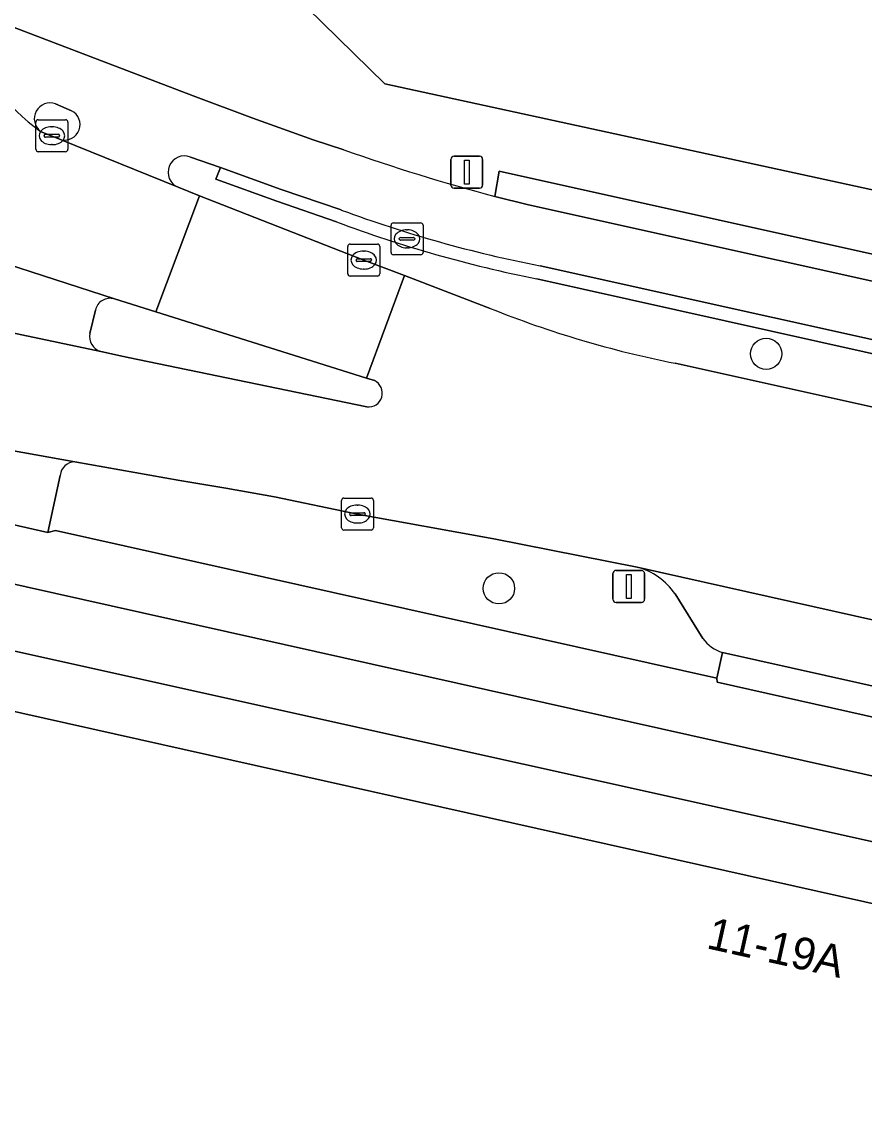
# Model space of a CAD drawing. Extents: x 161771 to 163125, y 382475 to 383179.
# Drawn here: x 162179.07 to 162205.46, y 383042.55 to 383076.99 of the extents above; entities that cross this region are included whole.
import ezdxf

# ---------------------------------------------------------------- set-up
doc = ezdxf.new("R2010")
doc.units = 0
for name, color, linetype in [('IMGEO_Berm_open', 7, 'Continuous'), ('IMGEO_Boom', 7, 'Continuous'), ('IMGEO_Fietspad_gesloten', 7, 'Continuous'), ('IMGEO_Groenvoorziening', 7, 'Continuous'), ('IMGEO_Haag', 7, 'Continuous'), ('IMGEO_Kolk', 7, 'Continuous'), ('IMGEO_Lichtmast', 7, 'Continuous'), ('IMGEO_Pand', 7, 'Continuous'), ('IMGEO_Pand_nummerreeks', 7, 'Continuous'), ('IMGEO_Parkeervlak_open', 7, 'Continuous'), ('IMGEO_Rijbaan_lokaal_gesloten', 7, 'Continuous'), ('IMGEO_Rijbaan_lokaal_open', 7, 'Continuous'), ('IMGEO_Verkeerseiland_open', 7, 'Continuous'), ('IMGEO_Voetpad_open', 7, 'Continuous'), ('IMGEO_Waterloop', 7, 'Continuous')]:
    doc.layers.add(name, color=color, linetype=linetype)

msp = doc.modelspace()

# ---------------------------------------------------------------- linework, layer by layer
at = {"layer": 'IMGEO_Berm_open'}
for points in [[(162189.069, 383071.103), (162187.189, 383071.745), (162185.283, 383072.435), (162185.138, 383072.07), (162187.049, 383071.377), (162188.923, 383070.732)], [(162243.975, 383058.365), (162242.616, 383058.703), (162242.112, 383058.831), (162242.124, 383058.863), (162239.123, 383059.53), (162217.239, 383064.484), (162195.294, 383069.358)], [(162195.189, 383068.951), (162217.128, 383064.054), (162242.994, 383058.238), (162244.277, 383058.002)]]:
    msp.add_lwpolyline(points, dxfattribs=at)
for centre, radius, start, end in [((162202.741, 383107.901), 39.256, 249.6174, 259.0639), ((162202.805, 383107.66), 39.452, 249.3974, 258.8688)]:
    msp.add_arc(centre, radius, start, end, dxfattribs=at)
at = {"layer": 'IMGEO_Boom'}
for centre in [(162202.368, 383066.6), (162194.003, 383059.257)]:
    msp.add_circle(centre, 0.489, dxfattribs=at)
at = {"layer": 'IMGEO_Fietspad_gesloten'}
for points in [[(162189.151, 383072.99), (162188.19, 383073.301), (162186.303, 383073.981), (162184.436, 383074.681), (162178.561, 383076.92), (162178.381, 383076.989)], [(162180.124, 383074.424), (162180.623, 383074.212)], [(162180.295, 383073.304), (162183.958, 383071.814)], [(162184.345, 383072.759), (162185.283, 383072.435), (162187.189, 383071.745), (162189.069, 383071.103)], [(162243.707, 383060.368), (162241.754, 383060.795), (162210.53, 383067.797), (162194.926, 383071.263), (162193.872, 383071.53)], [(162195.294, 383069.358), (162217.239, 383064.484), (162239.123, 383059.53), (162242.124, 383058.863), (162242.112, 383058.831), (162242.616, 383058.703), (162243.975, 383058.365)], [(162212.596, 383053.683), (162200.835, 383056.323), (162200.828, 383056.444), (162180.126, 383061.066), (162179.884, 383061.009), (162176.068, 383061.87), (162175.95, 383061.897), (162174.746, 383062.157), (162171.1, 383062.96)], [(162170.379, 383061.276), (162174.223, 383060.417), (162179.202, 383059.305), (162239.663, 383045.787), (162240.925, 383045.477)]]:
    msp.add_lwpolyline(points, dxfattribs=at)
for centre, radius, start, end in [((162184.635, 383080.311), 8.386, 206.772, 233.5604), ((162179.954, 383073.959), 0.495, 69.9416, 232.6881), ((162180.406, 383073.777), 0.486, 256.8061, 63.4711), ((162208.732, 383127.943), 58.337, 250.38802, 255.24286), ((162184.157, 383072.284), 0.511, 68.3372, 247.1223), ((162202.741, 383107.901), 39.256, 249.6174, 259.0639)]:
    msp.add_arc(centre, radius, start, end, dxfattribs=at)
at = {"layer": 'IMGEO_Groenvoorziening'}
for points in [[(162188.923, 383070.732), (162187.049, 383071.377), (162185.138, 383072.07), (162185.283, 383072.435), (162184.345, 383072.759)], [(162183.958, 383071.814), (162184.629, 383071.551), (162189.772, 383069.535), (162191.043, 383069.049), (162193.733, 383068.021)], [(162244.277, 383058.002), (162242.994, 383058.238), (162217.128, 383064.054), (162195.189, 383068.951)], [(162199.522, 383066.303), (162210.506, 383063.862), (162214.628, 383062.922), (162236.33, 383058.099), (162237.487, 383057.812), (162238.689, 383057.548), (162239.137, 383057.449), (162241.065, 383057.014), (162243.404, 383056.499)], [(162193.841, 383060.81), (162189.574, 383061.583), (162186.972, 383062.124), (162185.456, 383062.396), (162184.012, 383062.631), (162180.732, 383063.217)], [(162180.273, 383062.791), (162179.884, 383061.009), (162180.126, 383061.066), (162200.828, 383056.444), (162201.001, 383057.247)], [(162198.334, 383059.923), (162193.841, 383060.81)], [(162200.387, 383057.686), (162199.516, 383059.082)]]:
    msp.add_lwpolyline(points, dxfattribs=at)
for centre, radius, start, end in [((162184.157, 383072.284), 0.511, 68.3372, 247.1223), ((162202.805, 383107.66), 39.452, 249.3974, 258.8688), ((162205.89, 383098.374), 32.697, 248.1724, 258.769), ((162180.718, 383062.771), 0.446, 88.2628, 177.4662), ((162197.771, 383057.881), 2.118, 34.5445, 74.5913), ((162201.353, 383058.388), 1.194, 216.0123, 252.8594)]:
    msp.add_arc(centre, radius, start, end, dxfattribs=at)
at = {"layer": 'IMGEO_Haag'}
for points in [[(162188.923, 383070.732), (162187.049, 383071.377), (162185.138, 383072.07), (162185.283, 383072.435), (162184.345, 383072.759)], [(162183.958, 383071.814), (162184.629, 383071.551), (162189.772, 383069.535), (162191.043, 383069.049), (162193.733, 383068.021)], [(162244.277, 383058.002), (162242.994, 383058.238), (162217.128, 383064.054), (162195.189, 383068.951)], [(162199.522, 383066.303), (162210.506, 383063.862), (162214.628, 383062.922), (162236.33, 383058.099), (162237.487, 383057.812), (162238.689, 383057.548), (162239.137, 383057.449), (162241.065, 383057.014), (162243.404, 383056.499)], [(162198.334, 383059.923), (162193.841, 383060.81), (162189.574, 383061.583), (162186.972, 383062.124), (162185.456, 383062.396), (162184.012, 383062.631), (162180.732, 383063.217)], [(162180.273, 383062.791), (162179.884, 383061.009), (162180.126, 383061.066), (162200.828, 383056.444), (162201.001, 383057.247)], [(162200.387, 383057.686), (162199.516, 383059.082)]]:
    msp.add_lwpolyline(points, dxfattribs=at)
for centre, radius, start, end in [((162184.157, 383072.284), 0.511, 68.3372, 247.1223), ((162202.805, 383107.66), 39.452, 249.3974, 258.8688), ((162205.89, 383098.374), 32.697, 248.1724, 258.769), ((162180.718, 383062.771), 0.446, 88.2628, 177.4662), ((162197.771, 383057.881), 2.118, 34.5445, 74.5913), ((162201.353, 383058.388), 1.194, 216.0123, 252.8594)]:
    msp.add_arc(centre, radius, start, end, dxfattribs=at)
at = {"layer": 'IMGEO_Kolk'}
for p, q in [((162179.509, 383073.003), (162179.509, 383073.855)), ((162179.584, 383073.929), (162180.436, 383073.929)), ((162180.51, 383073.855), (162180.51, 383073.003)), ((162179.997, 383073.709), (162180.022, 383073.709)), ((162179.768, 383073.423), (162179.768, 383073.435)), ((162180.206, 383073.386), (162179.808, 383073.386)), ((162179.811, 383073.472), (162180.209, 383073.472)), ((162180.252, 383073.435), (162180.252, 383073.423)), ((162180.436, 383072.929), (162179.584, 383072.929)), ((162180.02, 383073.149), (162179.995, 383073.149)), ((162190.625, 383069.774), (162190.625, 383070.626)), ((162190.7, 383070.7), (162191.552, 383070.7)), ((162191.113, 383070.48), (162191.138, 383070.48)), ((162191.626, 383070.626), (162191.626, 383069.774)), ((162190.884, 383070.194), (162190.884, 383070.206)), ((162191.322, 383070.157), (162190.924, 383070.157)), ((162190.927, 383070.243), (162191.325, 383070.243)), ((162191.368, 383070.206), (162191.368, 383070.194)), ((162189.271, 383069.109), (162189.271, 383069.961)), ((162189.346, 383070.035), (162190.198, 383070.035)), ((162189.759, 383069.815), (162189.784, 383069.815)), ((162190.272, 383069.961), (162190.272, 383069.109)), ((162191.136, 383069.92), (162191.111, 383069.92)), ((162189.53, 383069.529), (162189.53, 383069.541)), ((162189.968, 383069.492), (162189.57, 383069.492)), ((162189.573, 383069.578), (162189.971, 383069.578)), ((162190.014, 383069.541), (162190.014, 383069.529)), ((162191.552, 383069.7), (162190.7, 383069.7)), ((162190.198, 383069.035), (162189.346, 383069.035)), ((162189.782, 383069.255), (162189.757, 383069.255)), ((162189.073, 383061.157), (162189.073, 383062.009)), ((162189.148, 383062.083), (162190, 383062.083)), ((162189.561, 383061.863), (162189.586, 383061.863)), ((162190.074, 383062.009), (162190.074, 383061.157)), ((162189.332, 383061.577), (162189.332, 383061.589)), ((162189.77, 383061.54), (162189.372, 383061.54)), ((162189.375, 383061.626), (162189.773, 383061.626)), ((162189.816, 383061.589), (162189.816, 383061.577)), ((162189.584, 383061.303), (162189.559, 383061.303)), ((162190, 383061.083), (162189.148, 383061.083))]:
    msp.add_line(p, q, dxfattribs=at)
for points in [[(162179.509, 383073.003), (162179.509, 383073.855)], [(162179.584, 383073.929), (162180.436, 383073.929)], [(162180.51, 383073.855), (162180.51, 383073.003)], [(162180.436, 383072.929), (162179.584, 383072.929)], [(162190.625, 383069.774), (162190.625, 383070.626)], [(162190.7, 383070.7), (162191.552, 383070.7)], [(162191.626, 383070.626), (162191.626, 383069.774)], [(162189.271, 383069.109), (162189.271, 383069.961)], [(162189.346, 383070.035), (162190.198, 383070.035)], [(162190.272, 383069.961), (162190.272, 383069.109)], [(162191.552, 383069.7), (162190.7, 383069.7)], [(162190.198, 383069.035), (162189.346, 383069.035)], [(162189.073, 383061.157), (162189.073, 383062.009)], [(162189.148, 383062.083), (162190, 383062.083)], [(162190.074, 383062.009), (162190.074, 383061.157)], [(162190, 383061.083), (162189.148, 383061.083)]]:
    msp.add_lwpolyline(points, dxfattribs=at)
for centre, radius, start, end in [((162179.586, 383073.853), 0.0765, 91.552, 178.448), ((162179.586, 383073.853), 0.0765, 91.552, 178.448), ((162180.434, 383073.853), 0.0765, 1.552, 88.448), ((162180.434, 383073.853), 0.0765, 1.552, 88.448), ((162179.808, 383073.432), 0.0403, 85.8775, 175.7526), ((162179.805, 383073.422), 0.0366, 178.938, 274.7102), ((162180.209, 383073.429), 0.043, 264.8664, 352.4533), ((162180.213, 383073.434), 0.0386, 1.7309, 96.639), ((162179.586, 383073.005), 0.0765, 181.552, 268.448), ((162179.586, 383073.005), 0.0765, 181.552, 268.448), ((162180.434, 383073.005), 0.0765, 271.552, 358.448), ((162180.434, 383073.005), 0.0765, 271.552, 358.448), ((162190.702, 383070.624), 0.0765, 91.552, 178.448), ((162190.702, 383070.624), 0.0765, 91.552, 178.448), ((162191.55, 383070.624), 0.0765, 1.552, 88.448), ((162191.55, 383070.624), 0.0765, 1.552, 88.448), ((162190.924, 383070.203), 0.0403, 85.8775, 175.7526), ((162190.921, 383070.193), 0.0366, 178.938, 274.7102), ((162191.325, 383070.2), 0.043, 264.8664, 352.4533), ((162191.329, 383070.205), 0.0386, 1.7309, 96.639), ((162189.348, 383069.959), 0.0765, 91.552, 178.448), ((162189.348, 383069.959), 0.0765, 91.552, 178.448), ((162190.196, 383069.959), 0.0765, 1.552, 88.448), ((162190.196, 383069.959), 0.0765, 1.552, 88.448), ((162190.702, 383069.776), 0.0765, 181.552, 268.448), ((162190.702, 383069.776), 0.0765, 181.552, 268.448), ((162191.55, 383069.776), 0.0765, 271.552, 358.448), ((162191.55, 383069.776), 0.0765, 271.552, 358.448), ((162189.57, 383069.538), 0.0403, 85.8775, 175.7526), ((162189.567, 383069.528), 0.0366, 178.938, 274.7102), ((162189.971, 383069.535), 0.043, 264.8664, 352.4533), ((162189.975, 383069.54), 0.0386, 1.7309, 96.639), ((162189.348, 383069.111), 0.0765, 181.552, 268.448), ((162189.348, 383069.111), 0.0765, 181.552, 268.448), ((162190.196, 383069.111), 0.0765, 271.552, 358.448), ((162190.196, 383069.111), 0.0765, 271.552, 358.448), ((162189.15, 383062.007), 0.0765, 91.552, 178.448), ((162189.15, 383062.007), 0.0765, 91.552, 178.448), ((162189.998, 383062.007), 0.0765, 1.552, 88.448), ((162189.998, 383062.007), 0.0765, 1.552, 88.448), ((162189.372, 383061.586), 0.0403, 85.8775, 175.7526), ((162189.369, 383061.576), 0.0366, 178.938, 274.7102), ((162189.773, 383061.583), 0.043, 264.8664, 352.4533), ((162189.777, 383061.588), 0.0386, 1.7309, 96.639), ((162189.15, 383061.159), 0.0765, 181.552, 268.448), ((162189.15, 383061.159), 0.0765, 181.552, 268.448), ((162189.998, 383061.159), 0.0765, 271.552, 358.448), ((162189.998, 383061.159), 0.0765, 271.552, 358.448)]:
    msp.add_arc(centre, radius, start, end, dxfattribs=at)
for centre, major_axis, ratio, start_param, end_param in [((162179.996, 383073.429), (-0.387, 0.002), 0.722429, 4.712389, 7.853982), ((162180.021, 383073.429), (-0.39, 0.002), 0.717154, 1.570796, 4.712389), ((162191.112, 383070.2), (-0.387, 0.002), 0.722429, 4.712389, 7.853982), ((162191.137, 383070.2), (-0.39, 0.002), 0.717154, 1.570796, 4.712389), ((162189.758, 383069.535), (-0.387, 0.002), 0.722429, 4.712389, 7.853982), ((162189.783, 383069.535), (-0.39, 0.002), 0.717154, 1.570796, 4.712389), ((162189.56, 383061.583), (-0.387, 0.002), 0.722429, 4.712389, 7.853982), ((162189.585, 383061.583), (-0.39, 0.002), 0.717154, 1.570796, 4.712389)]:
    msp.add_ellipse(centre, major_axis=major_axis, ratio=ratio, start_param=start_param, end_param=end_param, dxfattribs=at)
at = {"layer": 'IMGEO_Lichtmast'}
for p, q in [((162192.502, 383071.884), (162192.502, 383072.684)), ((162192.502, 383072.684), (162192.502, 383071.884)), ((162192.602, 383072.784), (162193.392, 383072.784)), ((162193.392, 383072.784), (162192.602, 383072.784)), ((162193.492, 383072.684), (162193.492, 383071.884)), ((162193.492, 383071.884), (162193.492, 383072.684)), ((162193.392, 383071.784), (162192.602, 383071.784)), ((162192.602, 383071.784), (162193.392, 383071.784)), ((162197.672, 383059.819), (162198.462, 383059.819)), ((162198.462, 383059.819), (162197.672, 383059.819)), ((162197.572, 383058.919), (162197.572, 383059.719)), ((162197.572, 383059.719), (162197.572, 383058.919)), ((162198.562, 383059.719), (162198.562, 383058.919)), ((162198.562, 383058.919), (162198.562, 383059.719)), ((162198.462, 383058.819), (162197.672, 383058.819)), ((162197.672, 383058.819), (162198.462, 383058.819))]:
    msp.add_line(p, q, dxfattribs=at)
for points in [[(162192.922, 383072.659), (162193.072, 383072.659), (162193.072, 383071.909), (162192.922, 383071.909), (162192.922, 383072.659)], [(162197.992, 383059.694), (162198.142, 383059.694), (162198.142, 383058.944), (162197.992, 383058.944), (162197.992, 383059.694)]]:
    msp.add_lwpolyline(points, dxfattribs=at)
for centre, start, end in [((162192.602, 383072.684), 90, 180), ((162192.602, 383072.684), 90, 180), ((162193.392, 383072.684), 0, 90), ((162193.392, 383072.684), 360, 90), ((162192.602, 383071.884), 180, 270), ((162192.602, 383071.884), 180, 270), ((162193.392, 383071.884), 270, 0), ((162193.392, 383071.884), 270, 0), ((162197.672, 383059.719), 90, 180), ((162197.672, 383059.719), 90, 180), ((162198.462, 383059.719), 0, 90), ((162198.462, 383059.719), 360, 90), ((162197.672, 383058.919), 180, 270), ((162197.672, 383058.919), 180, 270), ((162198.462, 383058.919), 270, 0), ((162198.462, 383058.919), 270, 0)]:
    msp.add_arc(centre, 0.1, start, end, dxfattribs=at)
at = {"layer": 'IMGEO_Pand'}
msp.add_lwpolyline([(162254.878, 382995.644), (162252.111, 383000), (162236.485, 383024.601), (162239.092, 383026.259), (162237.993, 383027.987), (162238.997, 383028.624), (162238.726, 383029.045), (162237.732, 383028.397), (162234.18, 383033.937), (162234.544, 383035.577), (162235.21, 383038.577), (162236.101, 383042.589), (162228.166, 383044.363), (162177.562, 383055.68), (162177.897, 383057.502), (162173.016, 383053.686), (162171.735, 383052.687), (162148.955, 383034.805)], dxfattribs=at)
at = {"layer": 'IMGEO_Parkeervlak_open'}
for points in [[(162210.633, 383057.165), (162198.334, 383059.923)], [(162199.516, 383059.082), (162200.387, 383057.686)], [(162201.001, 383057.247), (162212.727, 383054.628), (162217.931, 383053.469), (162218.165, 383054.625)]]:
    msp.add_lwpolyline(points, dxfattribs=at)
for centre, radius, start, end in [((162197.771, 383057.881), 2.118, 34.5445, 74.5913), ((162201.353, 383058.388), 1.194, 216.0123, 252.8594)]:
    msp.add_arc(centre, radius, start, end, dxfattribs=at)
at = {"layer": 'IMGEO_Rijbaan_lokaal_gesloten'}
for points in [[(162175.43, 383070.397), (162178.225, 383069.529), (162181.964, 383068.32), (162183.258, 383067.919), (162184.629, 383071.551), (162183.958, 383071.814), (162180.295, 383073.304), (162179.654, 383073.565)], [(162193.733, 383068.021), (162191.043, 383069.049), (162189.86, 383065.833), (162190.103, 383065.76)], [(162189.866, 383064.94), (162182.397, 383066.483), (162182.248, 383066.511), (162181.544, 383066.672), (162177.718, 383067.477), (162174.795, 383068.11)], [(162174.97, 383064.234), (162176.937, 383063.896), (162180.732, 383063.217), (162184.012, 383062.631), (162185.456, 383062.396), (162186.972, 383062.124), (162189.574, 383061.583), (162193.841, 383060.81), (162198.334, 383059.923), (162210.633, 383057.165), (162213.395, 383056.54), (162223.114, 383054.374), (162239.727, 383050.676), (162241.065, 383057.014), (162239.137, 383057.449), (162238.689, 383057.548), (162237.487, 383057.812), (162236.33, 383058.099), (162214.628, 383062.922), (162210.506, 383063.862), (162199.522, 383066.303)]]:
    msp.add_lwpolyline(points, dxfattribs=at)
for centre, radius, start, end in [((162184.635, 383080.311), 8.386, 206.772, 233.5604), ((162205.89, 383098.374), 32.697, 248.1724, 258.769), ((162189.921, 383065.368), 0.432, 262.6907, 65.0681)]:
    msp.add_arc(centre, radius, start, end, dxfattribs=at)
at = {"layer": 'IMGEO_Rijbaan_lokaal_open'}
msp.add_lwpolyline([(162184.629, 383071.551), (162183.258, 383067.919), (162189.86, 383065.833), (162191.043, 383069.049), (162189.772, 383069.535)], close=True, dxfattribs=at)
at = {"layer": 'IMGEO_Verkeerseiland_open'}
for points in [[(162180.623, 383074.212), (162180.124, 383074.424)], [(162179.654, 383073.565), (162180.295, 383073.304)], [(162190.103, 383065.76), (162189.86, 383065.833), (162183.258, 383067.919), (162181.964, 383068.32)], [(162181.371, 383067.971), (162181.201, 383067.241)], [(162181.544, 383066.672), (162182.248, 383066.511), (162182.397, 383066.483), (162189.866, 383064.94)]]:
    msp.add_lwpolyline(points, dxfattribs=at)
for centre, radius, start, end in [((162179.954, 383073.959), 0.495, 69.9416, 232.6881), ((162180.406, 383073.777), 0.486, 256.8061, 63.4711), ((162181.832, 383067.865), 0.473, 73.8753, 167.0812), ((162181.665, 383067.133), 0.477, 166.9093, 255.2549), ((162189.921, 383065.368), 0.432, 262.6907, 65.0681)]:
    msp.add_arc(centre, radius, start, end, dxfattribs=at)
at = {"layer": 'IMGEO_Voetpad_open'}
for points in [[(162190.434, 383075.053), (162186.526, 383078.884), (162179.517, 383080.402), (162180.177, 383083.93), (162180.374, 383084.982), (162180.434, 383085.375), (162180.136, 383085.426), (162177.218, 383086.064), (162176.183, 383086.29), (162176.103, 383085.909), (162175.884, 383084.862), (162175.784, 383084.383), (162175.46, 383082.832)], [(162178.381, 383076.989), (162178.561, 383076.92), (162184.436, 383074.681), (162186.303, 383073.981), (162188.19, 383073.301), (162189.151, 383072.99)], [(162193.872, 383071.53), (162194.009, 383072.316), (162209.919, 383068.785), (162249.341, 383059.904), (162249.267, 383059.561), (162249.56, 383059.535), (162250.097, 383061.898), (162242.428, 383063.603), (162213.083, 383070.131), (162190.434, 383075.053)], [(162209.919, 383068.785), (162194.009, 383072.316), (162193.872, 383071.53), (162194.926, 383071.263), (162210.53, 383067.797), (162241.754, 383060.795), (162243.707, 383060.368)], [(162181.964, 383068.32), (162178.225, 383069.529)], [(162181.201, 383067.241), (162181.371, 383067.971)], [(162177.718, 383067.477), (162181.544, 383066.672)], [(162180.732, 383063.217), (162176.937, 383063.896)], [(162176.068, 383061.87), (162179.884, 383061.009), (162180.273, 383062.791)], [(162165.507, 383060.724), (162164.975, 383060.328), (162169.762, 383059.258), (162173.691, 383058.41), (162177.897, 383057.502), (162228.586, 383046.238), (162238.25, 383044.089), (162242.054, 383043.244), (162243.022, 383043.077), (162242.707, 383043.825)], [(162240.925, 383045.477), (162239.663, 383045.787), (162179.202, 383059.305), (162174.223, 383060.417)], [(162218.165, 383054.625), (162217.931, 383053.469), (162212.727, 383054.628), (162201.001, 383057.247), (162200.828, 383056.444), (162200.835, 383056.323), (162212.596, 383053.683), (162236.448, 383048.373), (162236.439, 383048.504), (162236.611, 383049.309), (162219.703, 383053.073), (162219.983, 383054.224)]]:
    msp.add_lwpolyline(points, dxfattribs=at)
msp.add_lwpolyline([(162177.897, 383057.502), (162177.562, 383055.68), (162228.166, 383044.363), (162236.101, 383042.589), (162237.83, 383042.213), (162237.78, 383042.005), (162236.984, 383042.163), (162236.591, 383040.341), (162237.378, 383040.163), (162237.314, 383040.008), (162241.63, 383038.949), (162242.642, 383038.727), (162242.054, 383043.244), (162238.25, 383044.089), (162228.586, 383046.238)], close=True, dxfattribs=at)
for centre, radius, start, end in [((162208.732, 383127.943), 58.337, 250.38802, 255.24286), ((162181.832, 383067.865), 0.473, 73.8753, 167.0812), ((162181.665, 383067.133), 0.477, 166.9093, 255.2549), ((162180.718, 383062.771), 0.446, 88.2628, 177.4662)]:
    msp.add_arc(centre, radius, start, end, dxfattribs=at)
at = {"layer": 'IMGEO_Waterloop'}
msp.add_lwpolyline([(162164.628, 383088.815), (162167.283, 383088.235), (162173.257, 383086.93), (162176.183, 383086.29), (162177.218, 383086.064), (162180.136, 383085.426), (162180.434, 383085.375), (162180.374, 383084.982), (162180.177, 383083.93), (162179.517, 383080.402), (162186.526, 383078.884), (162190.434, 383075.053), (162213.083, 383070.131), (162242.428, 383063.603), (162250.097, 383061.898), (162272.461, 383056.925), (162316.154, 383047.05), (162330.921, 383043.712), (162413.931, 383025.005)], dxfattribs=at)

# ---------------------------------------------------------------- texts
at = {"layer": 'IMGEO_Pand_nummerreeks'}
msp.add_text('11-19A', height=1, rotation=347.3939, dxfattribs=at).set_placement((162200.465, 383047.996))

doc.saveas('drawing.dxf')
